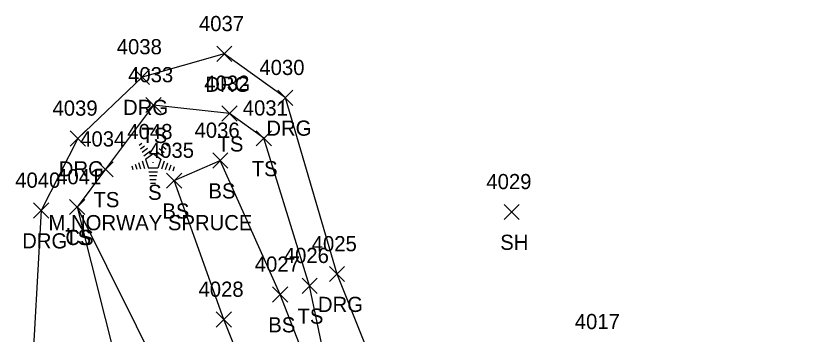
# Model space of a CAD drawing. Extents: x 1520648 to 1523413, y 732854 to 735518.
# Drawn here: x 1520998 to 1521101.5, y 733630.2 to 733672.2 of the extents above; entities that cross this region are included whole.
import ezdxf

# ---------------------------------------------------------------- set-up
doc = ezdxf.new("R2010")
doc.units = 0
for name, color, linetype in [('L_A', 7, 'Continuous'), ('L_C', 7, 'Continuous'), ('L_I', 7, 'Continuous'), ('L_TIC', 7, 'Continuous'), ('LELB', 7, 'Continuous'), ('LTC', 7, 'Continuous'), ('R_A', 7, 'Continuous'), ('R_I', 7, 'Continuous'), ('R_TIC', 7, 'Continuous'), ('RDG', 7, 'Continuous')]:
    doc.layers.add(name, color=color, linetype=linetype)

msp = doc.modelspace()

# ---------------------------------------------------------------- linework, layer by layer
at = {"layer": 'L_TIC'}
for points in [[(1521015.17, 733659.39), (1521017.17, 733661.39)], [(1521017.17, 733659.39), (1521015.17, 733661.39)], [(1521025.21, 733658.27), (1521027.21, 733660.27)], [(1521027.21, 733658.27), (1521025.21, 733660.27)], [(1521029.72, 733655.01), (1521031.72, 733657.01)], [(1521031.72, 733655.01), (1521029.72, 733657.01)], [(1521023.98, 733652.08), (1521025.98, 733654.08)], [(1521025.98, 733652.08), (1521023.98, 733654.08)], [(1521023.98, 733652.08), (1521025.98, 733654.08)], [(1521025.98, 733652.08), (1521023.98, 733654.08)], [(1521008.85, 733650.93), (1521010.85, 733652.93)], [(1521010.85, 733650.93), (1521008.85, 733652.93)], [(1521017.91, 733649.43), (1521019.91, 733651.43)], [(1521019.91, 733649.43), (1521017.91, 733651.43)], [(1521005.12, 733645.95), (1521007.12, 733647.95)], [(1521007.12, 733645.95), (1521005.12, 733647.95)], [(1521005.12, 733645.95), (1521007.12, 733647.95)], [(1521007.12, 733645.95), (1521005.12, 733647.95)], [(1521062.41, 733645.31), (1521064.41, 733647.31)], [(1521064.41, 733645.31), (1521062.41, 733647.31)], [(1521035.76, 733635.58), (1521037.76, 733637.58)], [(1521037.76, 733635.58), (1521035.76, 733637.58)], [(1521031.87, 733634.44), (1521033.87, 733636.44)], [(1521033.87, 733634.44), (1521031.87, 733636.44)], [(1521024.45, 733631.13), (1521026.45, 733633.13)], [(1521026.45, 733631.13), (1521024.45, 733633.13)]]:
    msp.add_lwpolyline(points, dxfattribs=at)
at = {"layer": 'LELB'}
for points in [[(1521182.05, 733666.57), (1521184.25, 733641.57), (1521190.98, 733627.4), (1521184.69, 733616.71), (1521171.55, 733609.15), (1521160.43, 733605.27), (1521116.69, 733596.27), (1521082.8, 733586.3), (1521048.79, 733585.35), (1521039.85, 733592.71), (1521034.96, 733608.41), (1521025.45, 733632.13), (1521018.91, 733650.43), (1521024.98, 733653.08)], [(1521171.49, 733665.14), (1521174.81, 733640.01), (1521172.21, 733624.62), (1521164.27, 733616.17), (1521157.58, 733613.26), (1521115.94, 733605.88), (1521082.31, 733594.13), (1521049.01, 733600.06), (1521041.76, 733612.66), (1521036.76, 733636.58), (1521030.72, 733656.01), (1521026.21, 733659.27), (1521016.17, 733660.39), (1521009.85, 733651.93), (1521006.12, 733646.95), (1521011.63, 733624.94), (1521017.69, 733596.02), (1521024.42, 733562.14), (1521030.36, 733545.47)], [(1521041.76, 733612.66), (1521032.87, 733635.44), (1521024.98, 733653.08)], [(1521006.12, 733646.95), (1521017.74, 733623.54), (1521026.1, 733599.81), (1521038.05, 733576.9), (1521051.12, 733574.34)]]:
    msp.add_lwpolyline(points, dxfattribs=at)
at = {"layer": 'LTC'}
for p, q in [((1521014.27, 733655.11), (1521014.62, 733655.37)), ((1521017.67, 733655.35), (1521018.09, 733655.04)), ((1521014.48, 733654.64), (1521015.01, 733655.03)), ((1521014.69, 733654.18), (1521015.39, 733654.69)), ((1521014.9, 733653.71), (1521015.78, 733654.35)), ((1521016.55, 733654.3), (1521017.36, 733653.72)), ((1521016.92, 733654.65), (1521017.6, 733654.16)), ((1521017.3, 733655), (1521017.85, 733654.6)), ((1521015.12, 733653.26), (1521016.13, 733653.99)), ((1521015.12, 733653.26), (1521015.51, 733652.06)), ((1521016.13, 733653.99), (1521017.13, 733653.27)), ((1521017.13, 733653.27), (1521016.74, 733652.06)), ((1521013.3, 733652.39), (1521013.45, 733651.92)), ((1521013.76, 733652.6), (1521013.97, 733651.95)), ((1521014.21, 733652.82), (1521014.48, 733651.99)), ((1521014.67, 733653.04), (1521015, 733652.02)), ((1521016.74, 733652.06), (1521015.51, 733652.06)), ((1521017.57, 733653), (1521017.23, 733651.96)), ((1521018.01, 733652.74), (1521017.73, 733651.86)), ((1521018.46, 733652.49), (1521018.22, 733651.77)), ((1521018.9, 733652.24), (1521018.71, 733651.67)), ((1521016.7, 733651.56), (1521015.56, 733651.56)), ((1521016.62, 733651.06), (1521015.63, 733651.06)), ((1521016.53, 733650.56), (1521015.7, 733650.56)), ((1521016.45, 733650.06), (1521015.77, 733650.06))]:
    msp.add_line(p, q, dxfattribs=at)
at = {"layer": 'R_TIC'}
for points in [[(1521024.51, 733666.13), (1521026.51, 733668.13)], [(1521026.51, 733666.13), (1521024.51, 733668.13)], [(1521013.67, 733663.08), (1521015.67, 733665.08)], [(1521015.67, 733663.08), (1521013.67, 733665.08)], [(1521032.57, 733660.35), (1521034.57, 733662.35)], [(1521034.57, 733660.35), (1521032.57, 733662.35)], [(1521005.2, 733654.99), (1521007.2, 733656.99)], [(1521007.2, 733654.99), (1521005.2, 733656.99)], [(1521000.37, 733645.5), (1521002.37, 733647.5)], [(1521002.37, 733645.5), (1521000.37, 733647.5)], [(1521039.38, 733637.13), (1521041.38, 733639.13)], [(1521041.38, 733637.13), (1521039.38, 733639.13)]]:
    msp.add_lwpolyline(points, dxfattribs=at)
at = {"layer": 'RDG'}
msp.add_lwpolyline([(1521164.5, 733665.59), (1521155.69, 733642.35), (1521149.29, 733632.7), (1521114.87, 733615.3), (1521078.64, 733607.53), (1521055.97, 733615.86), (1521046.92, 733621.8), (1521040.38, 733638.13), (1521033.57, 733661.35), (1521025.51, 733667.13), (1521014.67, 733664.08), (1521006.2, 733655.99), (1521001.37, 733646.5), (1520999.99, 733622.25), (1521006.78, 733594.32), (1521020.72, 733532.96), (1521024.9, 733514.44), (1521028.84, 733508.79), (1521033.51, 733506.4)], dxfattribs=at)

# ---------------------------------------------------------------- texts
at = {"layer": 'L_A'}
for s, p in [('TS', (1521014.58, 733655.39)), ('TS', (1521024.62, 733654.27)), ('TS', (1521029.13, 733651.01)), ('BS', (1521023.42, 733648.08)), ('BS', (1521023.42, 733648.08)), ('TS', (1521008.26, 733646.93)), ('S', (1521015.46, 733647.9)), ('BS', (1521017.35, 733645.43)), ('TS', (1521004.53, 733641.95)), ('CS', (1521004.56, 733641.95)), ('SH', (1521061.9, 733641.31)), ('TS', (1521035.17, 733631.58)), ('BS', (1521031.31, 733630.44))]:
    msp.add_text(s, height=2, dxfattribs=at).set_placement(p)
at = {"layer": 'L_C'}
msp.add_text('M.NORWAY SPRUCE', height=2, dxfattribs=at).set_placement((1521002.33, 733643.9))
at = {"layer": 'L_I'}
for s, p in [('4033', (1521012.83, 733663.39)), ('4032', (1521022.87, 733662.27)), ('4031', (1521027.95, 733659.01)), ('4048', (1521012.73, 733655.9)), ('4036', (1521021.59, 733656.08)), ('4036', (1521021.59, 733656.08)), ('4034', (1521006.51, 733654.93)), ('4035', (1521015.57, 733653.43)), ('4041', (1521003.34, 733649.95)), ('4041', (1521003.34, 733649.95)), ('4029', (1521060.07, 733649.31)), ('4026', (1521033.36, 733639.58)), ('4027', (1521029.53, 733638.44)), ('4028', (1521022.11, 733635.13)), ('4017', (1521071.73, 733630.87))]:
    msp.add_text(s, height=2, dxfattribs=at).set_placement(p)
at = {"layer": 'LTC'}
msp.add_text('.', height=1.04, rotation=270, dxfattribs=at).set_placement((1521016.02, 733653))
at = {"layer": 'R_A'}
for p in [(1521023, 733662.13), (1521012.16, 733659.08), (1521031.06, 733656.35), (1521003.69, 733650.99), (1520998.86, 733641.5), (1521037.86, 733633.13)]:
    msp.add_text('DRG', height=2, dxfattribs=at).set_placement(p)
at = {"layer": 'R_I'}
for s, p in [('4037', (1521022.17, 733670.13)), ('4038', (1521011.33, 733667.08)), ('4030', (1521030.14, 733664.35)), ('4039', (1521002.86, 733658.99)), ('4040', (1520997.94, 733649.5)), ('4025', (1521037.04, 733641.13))]:
    msp.add_text(s, height=2, dxfattribs=at).set_placement(p)

doc.saveas('drawing.dxf')
